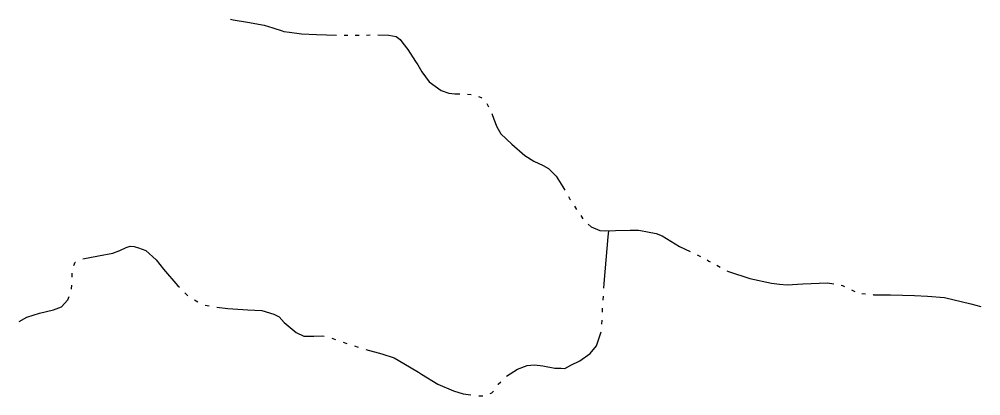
# Model space of a CAD drawing. Extents: x 588843 to 2552415, y 180129 to 269402.
# Drawn here: x 601960 to 602481, y 184189 to 184393 of the extents above; entities that cross this region are included whole.
import ezdxf

# ---------------------------------------------------------------- set-up
doc = ezdxf.new("R2010")
doc.units = 0
doc.layers.add('E_WTR_P', color=7, linetype='Continuous')

msp = doc.modelspace()

# ---------------------------------------------------------------- linework, layer by layer
at = {"layer": 'E_WTR_P'}
for points in [[(602074.62, 184393.33), (602076.08, 184392.96), (602083.9, 184391.67), (602092.81, 184390.05), (602097.54, 184388.64), (602102.71, 184386.94)], [(602102.72, 184386.94), (602103.46, 184386.7), (602106.63, 184386.32), (602113.07, 184385.46), (602121.21, 184384.95), (602132.11, 184384.76)], [(602136.19, 184384.72), (602138.22, 184384.7)], [(602142.3, 184384.68), (602144.33, 184384.68)], [(602148.41, 184384.72), (602150.44, 184384.79)], [(602154.51, 184384.89), (602160.57, 184384.74), (602164.43, 184383.95), (602166.67, 184382.3), (602168.11, 184380.37), (602170.71, 184376.83), (602175.02, 184370.35), (602176.14, 184368.49)], [(602176.14, 184368.49), (602178.35, 184364.8), (602182.39, 184359.33), (602188.93, 184354.69), (602193.07, 184353.19), (602196.34, 184352.81), (602199.06, 184352.78)], [(602203.13, 184352.72), (602205.16, 184352.52)], [(602209.04, 184351.44), (602210.6, 184350.76), (602210.84, 184350.53)], [(602213.57, 184347.54), (602214.53, 184345.75)], [(602216.28, 184342.08), (602217.46, 184339.15), (602219.04, 184334.93), (602221.23, 184331.2), (602227.15, 184325.48), (602234.16, 184319.44), (602234.21, 184319.4)], [(602234.21, 184319.4), (602239.04, 184316.23), (602244.26, 184314.01), (602247, 184312.35), (602251.26, 184308.16), (602254.89, 184302.41), (602255.94, 184300.58)], [(602257.96, 184297.05), (602258.7, 184295.75), (602258.99, 184295.29)], [(602261.15, 184291.83), (602262.23, 184290.11)], [(602264.54, 184286.76), (602265.72, 184285.09)], [(602268.52, 184282.17), (602270.15, 184280.74), (602274.87, 184278.63), (602277.74, 184278.46), (602283.31, 184278.62), (602291.37, 184278.81), (602295.85, 184278.89), (602297.04, 184278.67)], [(602277.12, 184247.32), (602277.31, 184249.94), (602279.45, 184275.24), (602279.82, 184278.52)], [(602297.04, 184278.67), (602300.79, 184277.97), (602305.54, 184276.96), (602308.79, 184275.78), (602318.09, 184269.97), (602323.93, 184267.25)], [(601994.53, 184263.33), (602003.13, 184265), (602010.82, 184266.39), (602014.54, 184267.89), (602018.05, 184269.39), (602020.16, 184270.13), (602022.35, 184270.07), (602024.7, 184269.25)], [(602024.7, 184269.24), (602028.75, 184267.82), (602034.28, 184262.71), (602038.23, 184257.74), (602046.05, 184248.69), (602046.89, 184247.85)], [(602327.61, 184265.51), (602329.41, 184264.57)], [(602333.02, 184262.67), (602334.09, 184262.11), (602334.82, 184261.71)], [(601989.59, 184259.71), (601990.41, 184261.44), (601990.62, 184261.56)], [(602338.4, 184259.77), (602340.19, 184258.8)], [(601988.69, 184253.34), (601988.77, 184255.5)], [(602343.77, 184256.86), (602344.68, 184256.37), (602356.31, 184252.6), (602368.08, 184250.01), (602372.29, 184249.6)], [(601988.42, 184246.87), (601988.45, 184246.98), (601988.53, 184249.02)], [(602372.29, 184249.6), (602376.51, 184249.2), (602385.07, 184249.67), (602398.3, 184250.23), (602401.73, 184249.64)], [(602405.74, 184248.95), (602406.42, 184248.83), (602407.63, 184248.25)], [(601960.07, 184229.32), (601964.2, 184231.6), (601971.02, 184233.81), (601978.72, 184235.7), (601982.94, 184237.28), (601986.51, 184241.07), (601987.07, 184242.77)], [(602049.95, 184244.8), (602051.48, 184243.27)], [(602276.65, 184240.85), (602276.81, 184243.01)], [(602411.31, 184246.48), (602413.14, 184245.6)], [(602416.99, 184244.45), (602419.01, 184244.25)], [(602423.07, 184243.86), (602423.39, 184243.82), (602432.43, 184243.69), (602445.45, 184243.46), (602452.58, 184242.97)], [(602452.58, 184242.97), (602461.72, 184242.35), (602476.05, 184238.9), (602481.47, 184237.35)], [(602055.13, 184241), (602057, 184239.9)], [(602060.86, 184238.09), (602062.99, 184237.7)], [(602067.25, 184237.05), (602073.27, 184236.26), (602084.09, 184235.69), (602091.54, 184235.2), (602098.05, 184233.35), (602098.21, 184233.26)], [(602276.32, 184234.38), (602276.38, 184236.54)], [(602098.21, 184233.26), (602101.09, 184231.78), (602103.8, 184228.82), (602110.22, 184223.29), (602114.45, 184221.4), (602119.81, 184221.26), (602124.39, 184221.44), (602125.39, 184221.25)], [(602276.03, 184227.91), (602276.19, 184230.07)], [(602253.89, 184203.92), (602255.86, 184203.87), (602259.18, 184205.67), (602264.01, 184207.93), (602269.68, 184211.96), (602273.07, 184216.15), (602275.62, 184223.63)], [(602129.59, 184220.27), (602131.62, 184219.54)], [(602135.7, 184218.13), (602137.75, 184217.43)], [(602141.84, 184216.04), (602143.88, 184215.34)], [(602148, 184214.06), (602156.65, 184211.77), (602163.45, 184209.51), (602168.64, 184206.49), (602176.53, 184201.75)], [(602224.23, 184199.6), (602224.24, 184199.6), (602230.2, 184203.43), (602235.42, 184205.48), (602239.4, 184205.68), (602243.96, 184205.26), (602250.59, 184204), (602253.89, 184203.92)], [(602176.53, 184201.75), (602178.14, 184200.78), (602187.14, 184195.28), (602195.5, 184191.59), (602200.83, 184190.06), (602204.99, 184189.41)], [(602219.65, 184195.03), (602219.85, 184195.34), (602221.13, 184196.59)], [(602215.51, 184190.21), (602216.35, 184190.56), (602217.19, 184191.48)], [(602209.28, 184188.98), (602211.44, 184188.97)]]:
    msp.add_lwpolyline(points, dxfattribs=at)

doc.saveas('drawing.dxf')
